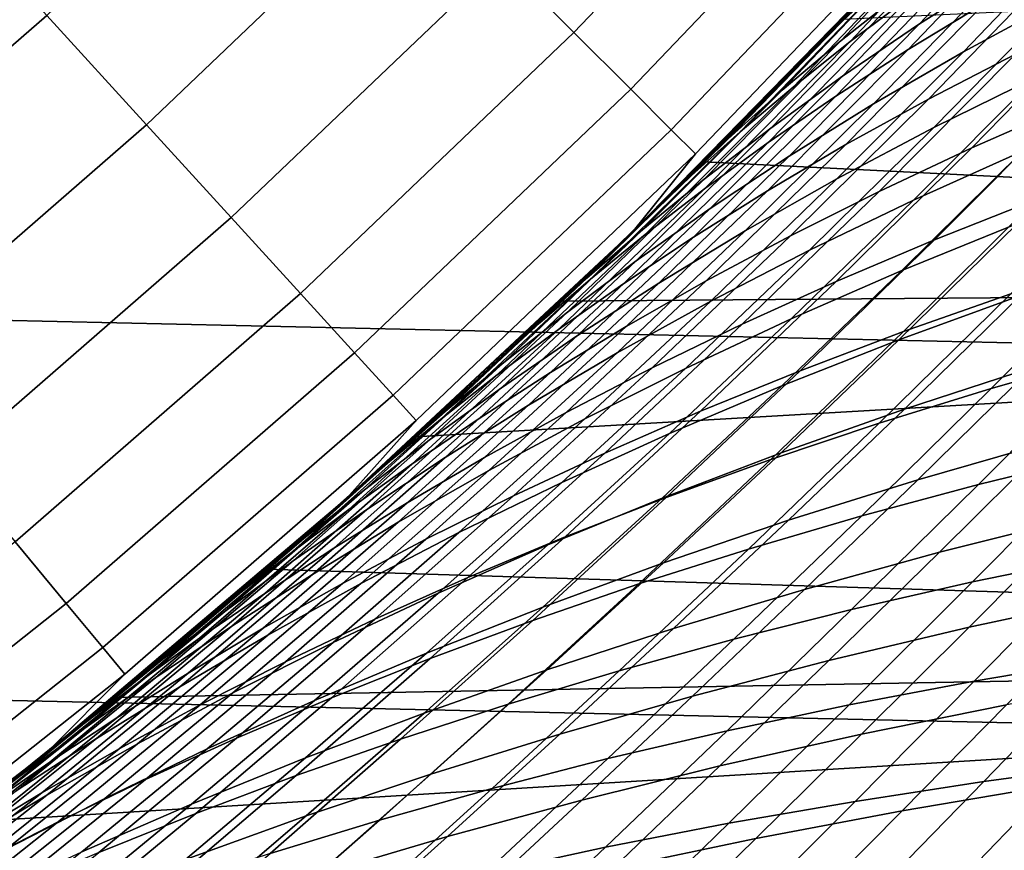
# Model space of a CAD drawing. Header units: metres. Extents: x -28 to 70, y -218 to 28.
# Tile 317 of 463: x 13.76 to 16.35, y -17.37 to -15.18. Entities that reach past the tile are written whole.
import ezdxf

# ---------------------------------------------------------------- set-up
doc = ezdxf.new("R2010")
doc.units = ezdxf.units.M
doc.layers.add('solid_10_261_432_XXX', color=7, linetype='CONTINUOUS')

msp = doc.modelspace()

# ---------------------------------------------------------------- linework, layer by layer
at = {"layer": 'solid_10_261_432_XXX'}
for points in [[(22.247959, -16.164106, -5), (-22.95075, -15.149687, -5), (-23.60734, -14.104733, -5), (22.95075, -15.149687, -5)], [(15.216195, -15.216195, 149.119751), (15.902696, -14.497223, 149.119751), (15.702714, -14.314915, 150.623184), (15.024846, -15.024846, 150.623184)], [(14.09257, -15.458814, 152.1147), (14.791475, -14.791475, 152.1147), (14.516449, -14.516449, 153.591949), (13.83054, -15.171379, 153.591949)], [(15.365221, -15.365221, 147.606766), (16.058445, -14.639207, 147.606766), (15.902696, -14.497223, 149.119751), (15.216195, -15.216195, 149.119751)], [(15.471688, -15.471688, 146.086594), (16.169716, -14.740644, 146.086594), (16.058445, -14.639207, 147.606766), (15.365221, -15.365221, 147.606766)], [(16.438061, -14.642734, 90.929771), (16.046362, -15.069894, 91.349808), (15.924538, -15.183768, 91.010201), (16.322142, -14.75552, 90.58432)], [(16.468119, -14.830215, 134.773102), (16.124741, -15.193257, 134.381119), (16.341579, -15.055811, 134.023361), (16.680016, -14.693394, 134.409317)], [(16.277937, -14.85493, 136.275711), (15.918434, -15.236769, 135.878693), (16.087517, -15.102796, 135.509033), (16.441435, -14.721942, 135.899857)], [(15.942359, -15.240045, 92.459175), (16.324764, -14.834162, 92.033463), (16.481585, -14.713617, 92.37561), (16.104259, -15.118778, 92.795738)], [(15.53543, -15.53543, 144.561661), (16.236334, -14.801373, 144.561661), (16.169716, -14.740644, 146.086594), (15.471688, -15.471688, 146.086594)], [(16.322142, -14.75552, 90.58432), (15.924538, -15.183768, 91.010201), (15.981809, -15.118921, 90.496826), (16.206396, -14.877927, 90.256775)], [(16.094402, -15.26107, 93.891586), (16.463192, -14.87421, 93.465134), (16.660467, -14.752256, 93.796089), (16.295973, -15.139155, 94.217308)], [(14.314915, -15.702714, 150.623184), (15.024846, -15.024846, 150.623184), (14.791475, -14.791475, 152.1147), (14.09257, -15.458814, 152.1147)], [(15.372928, -15.737634, 143.052673), (16.093689, -14.999772, 143.052673), (16.236334, -14.801373, 144.561661), (15.53543, -15.53543, 144.561661)], [(16.572798, -14.919262, 133.669861), (16.239803, -15.266806, 133.276443), (16.489944, -15.131798, 132.934372), (16.818361, -14.784337, 133.321808)], [(13.115115, -15.793933, 153.591949), (13.83054, -15.171379, 153.591949), (13.529234, -14.840863, 155.052612), (12.829396, -15.449855, 155.052612)], [(15.792007, -15.359735, 92.122612), (16.179729, -14.953139, 91.691208), (16.324764, -14.834162, 92.033463), (15.942359, -15.240045, 92.459175)], [(16.270681, -14.966979, 135.140091), (15.922105, -15.330696, 134.741913), (16.124741, -15.193257, 134.381119), (16.468119, -14.830215, 134.773102)], [(21.843256, -15.870481), (22.533272, -14.874529), (15.922154, -15.181733), (15.556339, -15.556359)], [(16.128597, -14.985229, 136.651138), (15.763247, -15.368006, 136.247818), (15.918434, -15.236769, 135.878693), (16.277937, -14.85493, 136.275711)], [(15.904513, -15.383501, 93.563194), (16.27783, -14.996609, 93.131371), (16.463192, -14.87421, 93.465134), (16.094402, -15.26107, 93.891586)], [(16.187658, -14.898313, 137.721848), (16.093689, -14.999772, 143.052673), (15.372928, -15.737634, 143.052673), (15.9667, -15.134877, 137.486069)], [(16.147898, -15.391006, 94.974251), (16.509319, -15.018419, 94.539452), (16.734335, -14.899351, 94.85714), (16.376726, -15.27282, 95.286957)], [(16.341579, -15.055811, 134.023361), (16.003748, -15.403538, 133.623779), (16.239803, -15.266806, 133.276443), (16.572798, -14.919262, 133.669861)], [(15.653085, -15.477174, 91.786987), (16.046362, -15.069894, 91.349808), (16.179729, -14.953139, 91.691208), (15.792007, -15.359735, 92.122612)], [(16.087517, -15.102796, 135.509033), (15.733482, -15.467215, 135.104538), (15.922105, -15.330696, 134.741913), (16.270681, -14.966979, 135.140091)], [(15.763247, -15.368006, 136.247818), (16.128597, -14.985229, 136.651138), (15.993228, -15.11197, 137.024902), (15.621764, -15.495613, 136.615189)], [(15.72619, -15.50576, 93.233063), (16.104259, -15.118778, 92.795738), (16.27783, -14.996609, 93.131371), (15.904513, -15.383501, 93.563194)], [(16.489944, -15.131798, 132.934372), (16.162378, -15.466185, 132.532394), (16.430847, -15.33388, 132.20282), (16.753925, -14.999068, 132.598679)], [(14.497223, -15.902696, 149.119751), (15.216195, -15.216195, 149.119751), (15.024846, -15.024846, 150.623184), (14.314915, -15.702714, 150.623184)], [(15.93051, -15.510972, 94.657249), (16.295973, -15.139155, 94.217308), (16.509319, -15.018419, 94.539452), (16.147898, -15.391006, 94.974251)], [(16.124741, -15.193257, 134.381119), (15.781811, -15.541257, 133.975204), (16.003748, -15.403538, 133.623779), (16.341579, -15.055811, 134.023361)], [(16.261705, -15.51935, 96.039948), (16.616796, -15.156827, 95.594528), (16.867903, -15.043433, 95.896111), (16.516209, -15.407698, 96.336838)], [(16.046362, -15.069894, 91.349808), (15.653085, -15.477174, 91.786987), (15.525469, -15.591691, 91.453232), (15.924538, -15.183768, 91.010201)], [(15.621764, -15.495613, 136.615189), (15.993228, -15.11197, 137.024902), (15.742773, -15.367664, 137.24234), (15.514883, -15.597705, 136.988632)], [(15.918434, -15.236769, 135.878693), (15.558687, -15.601901, 135.467743), (15.733482, -15.467215, 135.104538), (16.087517, -15.102796, 135.509033)], [(15.993228, -15.11197, 137.024902), (15.9667, -15.134877, 137.486069), (15.742773, -15.367664, 137.24234)], [(15.742773, -15.367664, 137.24234), (15.9667, -15.134877, 137.486069), (15.372928, -15.737634, 143.052673)], [(15.981809, -15.118921, 90.496826), (15.751668, -15.358547, 90.747696), (15.556339, -15.556359), (15.922154, -15.181733)], [(15.55931, -15.62716, 92.9021), (15.942359, -15.240045, 92.459175), (16.104259, -15.118778, 92.795738), (15.72619, -15.50576, 93.233063)], [(15.924538, -15.183768, 91.010201), (15.751668, -15.358547, 90.747696), (15.981809, -15.118921, 90.496826)], [(16.239803, -15.266806, 133.276443), (15.907486, -15.600889, 132.868134), (16.162378, -15.466185, 132.532394), (16.489944, -15.131798, 132.934372)], [(21.500359, -17.145975, -5), (-22.247959, -16.164106, -5), (-22.95075, -15.149687, -5), (22.247959, -16.164106, -5)], [(15.72467, -15.632226, 94.336815), (16.094402, -15.26107, 93.891586), (16.295973, -15.139155, 94.217308), (15.93051, -15.510972, 94.657249)], [(16.018011, -15.633739, 95.737274), (16.376726, -15.27282, 95.286957), (16.616796, -15.156827, 95.594528), (16.261705, -15.51935, 96.039948)], [(13.363592, -16.093163, 152.1147), (14.09257, -15.458814, 152.1147), (13.83054, -15.171379, 153.591949), (13.115115, -15.793933, 153.591949)], [(15.924538, -15.183768, 91.010201), (15.525469, -15.591691, 91.453232), (15.518973, -15.593636, 91.00602), (15.751668, -15.358547, 90.747696)], [(14.639207, -16.058445, 147.606766), (15.365221, -15.365221, 147.606766), (15.216195, -15.216195, 149.119751), (14.497223, -15.902696, 149.119751)], [(15.922105, -15.330696, 134.741913), (15.573819, -15.679043, 134.329514), (15.781811, -15.541257, 133.975204), (16.124741, -15.193257, 134.381119)], [(16.430847, -15.33388, 132.20282), (16.108725, -15.656865, 131.791229), (16.394917, -15.528466, 131.47522), (16.712635, -15.204526, 131.880539)], [(15.763247, -15.368006, 136.247818), (15.397533, -15.733842, 135.830322), (15.558687, -15.601901, 135.467743), (15.918434, -15.236769, 135.878693)], [(15.403756, -15.747015, 92.57122), (15.792007, -15.359735, 92.122612), (15.942359, -15.240045, 92.459175), (15.55931, -15.62716, 92.9021)], [(15.53029, -15.754093, 94.013847), (15.904513, -15.383501, 93.563194), (16.094402, -15.26107, 93.891586), (15.72467, -15.632226, 94.336815)], [(16.003748, -15.403538, 133.623779), (15.666414, -15.737436, 133.208954), (15.907486, -15.600889, 132.868134), (16.239803, -15.266806, 133.276443)], [(15.785329, -15.750452, 95.429634), (16.147898, -15.391006, 94.974251), (16.376726, -15.27282, 95.286957), (16.018011, -15.633739, 95.737274)], [(16.163561, -15.761602, 96.799675), (16.516209, -15.407698, 96.336838), (16.781319, -15.299191, 96.627098), (16.431919, -15.655523, 97.085327)], [(15.733482, -15.467215, 135.104538), (15.37959, -15.815969, 134.685516), (15.573819, -15.679043, 134.329514), (15.922105, -15.330696, 134.741913)], [(16.162378, -15.466185, 132.532394), (15.835581, -15.78835, 132.114288), (16.108725, -15.656865, 131.791229), (16.430847, -15.33388, 132.20282)], [(14.740644, -16.169716, 146.086594), (15.471688, -15.471688, 146.086594), (15.365221, -15.365221, 147.606766), (14.639207, -16.058445, 147.606766)], [(15.397533, -15.733842, 135.830322), (15.763247, -15.368006, 136.247818), (15.621764, -15.495613, 136.615189), (15.249833, -15.862124, 136.191055)], [(15.259408, -15.864637, 92.241356), (15.653085, -15.477174, 91.786987), (15.792007, -15.359735, 92.122612), (15.403756, -15.747015, 92.57122)], [(15.514883, -15.597705, 136.988632), (15.742773, -15.367664, 137.24234), (15.372928, -15.737634, 143.052673)], [(15.751668, -15.358547, 90.747696), (15.518973, -15.593636, 91.00602), (15.556339, -15.556359)], [(15.347252, -15.875879, 93.689247), (15.72619, -15.50576, 93.233063), (15.904513, -15.383501, 93.563194), (15.53029, -15.754093, 94.013847)], [(15.56386, -15.869081, 95.117867), (15.93051, -15.510972, 94.657249), (16.147898, -15.391006, 94.974251), (15.785329, -15.750452, 95.429634)], [(15.781811, -15.541257, 133.975204), (15.4392, -15.87508, 133.553696), (15.666414, -15.737436, 133.208954), (16.003748, -15.403538, 133.623779)], [(15.905571, -15.870972, 96.507614), (16.261705, -15.51935, 96.039948), (16.516209, -15.407698, 96.336838), (16.163561, -15.761602, 96.799675)], [(16.394917, -15.528466, 131.47522), (16.07827, -15.841819, 131.053055), (16.381565, -15.718554, 130.751633), (16.693899, -15.403706, 131.167374)], [(13.574435, -16.347071, 150.623184), (14.314915, -15.702714, 150.623184), (14.09257, -15.458814, 152.1147), (13.363592, -16.093163, 152.1147)], [(14.801373, -16.236334, 144.561661), (15.53543, -15.53543, 144.561661), (15.471688, -15.471688, 146.086594), (14.740644, -16.169716, 146.086594)], [(15.558687, -15.601901, 135.467743), (15.198937, -15.951107, 135.041992), (15.37959, -15.815969, 134.685516), (15.733482, -15.467215, 135.104538)], [(15.907486, -15.600889, 132.868134), (15.575743, -15.922372, 132.443329), (15.835581, -15.78835, 132.114288), (16.162378, -15.466185, 132.532394)], [(15.621764, -15.495613, 136.615189), (15.282398, -15.825559, 136.723618), (15.04572, -16.050741, 136.448257), (15.249833, -15.862124, 136.191055)], [(15.653085, -15.477174, 91.786987), (15.259408, -15.864637, 92.241356), (15.126147, -15.979341, 91.913414), (15.525469, -15.591691, 91.453232)], [(15.621764, -15.495613, 136.615189), (15.514883, -15.597705, 136.988632), (15.282398, -15.825559, 136.723618)], [(15.175443, -15.996889, 93.363914), (15.55931, -15.62716, 92.9021), (15.72619, -15.50576, 93.233063), (15.347252, -15.875879, 93.689247)], [(15.353714, -15.989128, 94.802818), (15.72467, -15.632226, 94.336815), (15.93051, -15.510972, 94.657249), (15.56386, -15.869081, 95.117867)], [(15.658157, -15.983225, 96.209961), (16.018011, -15.633739, 95.737274), (16.261705, -15.51935, 96.039948), (15.905571, -15.870972, 96.507614)], [(14.618372, -16.440901, 143.052673), (15.372928, -15.737634, 143.052673), (15.53543, -15.53543, 144.561661), (14.801373, -16.236334, 144.561661)], [(15.573819, -15.679043, 134.329514), (15.225675, -16.012892, 133.901184), (15.4392, -15.87508, 133.553696), (15.781811, -15.541257, 133.975204)], [(16.108725, -15.656865, 131.791229), (15.787483, -15.968865, 131.36235), (16.07827, -15.841819, 131.053055), (16.394917, -15.528466, 131.47522)], [(16.082354, -16.002211, 97.567101), (16.431919, -15.655523, 97.085327), (16.710445, -15.553142, 97.36377), (16.364006, -15.902899, 97.840996)], [(15.518973, -15.593636, 91.00602), (15.284858, -15.823183, 91.270691), (15.181741, -15.922145), (15.556339, -15.556359)], [(21.843256, -15.870481), (15.556339, -15.556359), (15.181741, -15.922145)], [(15.514883, -15.597705, 136.988632), (15.372928, -15.737634, 143.052673), (14.618372, -16.440901, 143.052673), (15.282398, -15.825559, 136.723618)], [(15.397533, -15.733842, 135.830322), (15.031681, -16.08353, 135.397766), (15.198937, -15.951107, 135.041992), (15.558687, -15.601901, 135.467743)], [(15.525469, -15.591691, 91.453232), (15.126147, -15.979341, 91.913414), (15.050061, -16.046671, 91.541145), (15.284858, -15.823183, 91.270691)], [(15.525469, -15.591691, 91.453232), (15.284858, -15.823183, 91.270691), (15.518973, -15.593636, 91.00602)], [(15.666414, -15.737436, 133.208954), (15.329457, -16.058371, 132.777237), (15.575743, -15.922372, 132.443329), (15.907486, -15.600889, 132.868134)], [(16.381565, -15.718554, 130.751633), (16.070438, -16.02404, 130.317993), (16.390188, -15.90713, 130.032135), (16.697111, -15.599617, 130.459183)], [(15.014744, -16.116426, 93.038734), (15.403756, -15.747015, 92.57122), (15.55931, -15.62716, 92.9021), (15.175443, -15.996889, 93.363914)], [(15.154806, -16.109919, 94.485352), (15.53029, -15.754093, 94.013847), (15.72467, -15.632226, 94.336815), (15.353714, -15.989128, 94.802818)], [(15.421523, -16.097956, 95.907524), (15.785329, -15.750452, 95.429634), (16.018011, -15.633739, 95.737274), (15.658157, -15.983225, 96.209961)], [(15.810618, -16.105368, 97.286232), (16.163561, -15.761602, 96.799675), (16.431919, -15.655523, 97.085327), (16.082354, -16.002211, 97.567101)], [(15.37959, -15.815969, 134.685516), (15.025659, -16.149935, 134.250244), (15.225675, -16.012892, 133.901184), (15.573819, -15.679043, 134.329514)], [(15.835581, -15.78835, 132.114288), (15.509464, -16.099146, 131.678482), (15.787483, -15.968865, 131.36235), (16.108725, -15.656865, 131.791229)], [(13.747313, -16.55526, 149.119751), (14.497223, -15.902696, 149.119751), (14.314915, -15.702714, 150.623184), (13.574435, -16.347071, 150.623184)], [(15.031681, -16.08353, 135.397766), (15.397533, -15.733842, 135.830322), (15.249833, -15.862124, 136.191055), (14.877635, -16.212315, 135.751617)], [(16.07827, -15.841819, 131.053055), (15.76264, -16.145422, 130.612503), (16.070438, -16.02404, 130.317993), (16.381565, -15.718554, 130.751633)], [(16.312933, -16.151836, 98.604576), (16.655367, -15.807828, 98.107132), (16.95623, -15.717398, 98.364716), (16.616535, -16.065187, 98.857956)], [(14.865042, -16.233795, 92.714615), (15.259408, -15.864637, 92.241356), (15.403756, -15.747015, 92.57122), (15.014744, -16.116426, 93.038734)], [(14.967025, -16.230753, 94.166344), (15.347252, -15.875879, 93.689247), (15.53029, -15.754093, 94.013847), (15.154806, -16.109919, 94.485352)], [(15.4392, -15.87508, 133.553696), (15.096764, -16.195599, 133.114914), (15.329457, -16.058371, 132.777237), (15.666414, -15.737436, 133.208954)], [(15.195872, -16.214756, 95.60112), (15.56386, -15.869081, 95.117867), (15.785329, -15.750452, 95.429634), (15.421523, -16.097956, 95.907524)], [(15.549008, -16.211967, 96.999184), (15.905571, -15.870972, 96.507614), (16.163561, -15.761602, 96.799675), (15.810618, -16.105368, 97.286232)], [(15.575743, -15.922372, 132.443329), (15.244473, -16.232111, 132.000381), (15.509464, -16.099146, 131.678482), (15.835581, -15.78835, 132.114288)], [(16.018559, -16.243252, 98.342957), (16.364006, -15.902899, 97.840996), (16.655367, -15.807828, 98.107132), (16.312933, -16.151836, 98.604576)], [(16.390188, -15.90713, 130.032135), (16.084608, -16.206493, 129.586212), (16.42012, -16.097126, 129.316818), (16.72163, -15.795229, 129.755981)], [(15.04572, -16.050741, 136.448257), (15.282398, -15.825559, 136.723618), (14.618372, -16.440901, 143.052673)], [(15.198937, -15.951107, 135.041992), (14.838974, -16.285273, 134.599686), (15.025659, -16.149935, 134.250244), (15.37959, -15.815969, 134.685516)], [(15.284858, -15.823183, 91.270691), (15.050061, -16.046671, 91.541145), (15.181741, -15.922145)], [(14.877635, -16.212315, 135.751617), (15.249833, -15.862124, 136.191055), (15.04572, -16.050741, 136.448257), (14.804119, -16.273846, 136.162079)], [(15.787483, -15.968865, 131.36235), (15.467055, -16.270729, 130.914658), (15.76264, -16.145422, 130.612503), (16.07827, -15.841819, 131.053055)], [(21.109253, -16.834471), (21.843256, -15.870481), (14.798537, -16.278921), (14.406925, -16.626499)], [(15.259408, -15.864637, 92.241356), (14.865042, -16.233795, 92.714615), (14.726221, -16.348301, 92.392448), (15.126147, -15.979341, 91.913414)], [(14.790259, -16.350931, 93.84668), (15.175443, -15.996889, 93.363914), (15.347252, -15.875879, 93.689247), (14.967025, -16.230753, 94.166344)], [(21.843256, -15.870481), (15.181741, -15.922145), (14.798537, -16.278921)], [(15.225675, -16.012892, 133.901184), (14.877499, -16.33312, 133.455215), (15.096764, -16.195599, 133.114914), (15.4392, -15.87508, 133.553696)], [(14.981318, -16.333132, 95.291557), (15.353714, -15.989128, 94.802818), (15.56386, -15.869081, 95.117867), (15.195872, -16.214756, 95.60112)], [(15.297729, -16.321611, 96.706734), (15.658157, -15.983225, 96.209961), (15.905571, -15.870972, 96.507614), (15.549008, -16.211967, 96.999184)], [(13.881952, -16.7174, 147.606766), (14.639207, -16.058445, 147.606766), (14.497223, -15.902696, 149.119751), (13.747313, -16.55526, 149.119751)], [(15.733626, -16.339045, 98.073845), (16.082354, -16.002211, 97.567101), (16.364006, -15.902899, 97.840996), (16.018559, -16.243252, 98.342957)], [(16.070438, -16.02404, 130.317993), (15.76047, -16.320999, 129.86496), (16.084608, -16.206493, 129.586212), (16.390188, -15.90713, 130.032135)], [(15.050061, -16.046671, 91.541145), (14.816178, -16.262867, 91.815651), (14.798537, -16.278921), (15.181741, -15.922145)], [(15.329457, -16.058371, 132.777237), (14.992755, -16.367205, 132.326981), (15.244473, -16.232111, 132.000381), (15.575743, -15.922372, 132.443329)], [(15.031681, -16.08353, 135.397766), (14.665442, -16.417969, 134.948349), (14.838974, -16.285273, 134.599686), (15.198937, -15.951107, 135.041992)], [(15.126147, -15.979341, 91.913414), (14.726221, -16.348301, 92.392448), (14.582768, -16.472488, 92.095505), (14.816178, -16.262867, 91.815651)], [(14.777781, -16.45241, 94.979698), (15.154806, -16.109919, 94.485352), (15.353714, -15.989128, 94.802818), (14.981318, -16.333132, 95.291557)], [(15.126147, -15.979341, 91.913414), (14.816178, -16.262867, 91.815651), (15.050061, -16.046671, 91.541145)], [(15.056993, -16.433899, 96.409683), (15.421523, -16.097956, 95.907524), (15.658157, -15.983225, 96.209961), (15.297729, -16.321611, 96.706734)], [(15.509464, -16.099146, 131.678482), (15.183946, -16.399424, 131.223389), (15.467055, -16.270729, 130.914658), (15.787483, -15.968865, 131.36235)], [(16.279226, -16.404087, 99.376724), (16.616535, -16.065187, 98.857956), (16.92915, -15.98368, 99.102333), (16.594442, -16.326849, 99.616943)], [(14.624398, -16.469753, 93.527229), (15.014744, -16.116426, 93.038734), (15.175443, -15.996889, 93.363914), (14.790259, -16.350931, 93.84668)], [(15.025659, -16.149935, 134.250244), (14.67149, -16.469999, 133.796967), (14.877499, -16.33312, 133.455215), (15.225675, -16.012892, 133.901184)], [(15.458347, -16.438826, 97.798012), (15.810618, -16.105368, 97.286232), (16.082354, -16.002211, 97.567101), (15.733626, -16.339045, 98.073845)], [(16.42012, -16.097126, 129.316818), (16.120132, -16.39201, 128.857834), (16.470654, -16.291306, 128.605728), (16.766741, -15.993423, 129.057816)], [(15.76264, -16.145422, 130.612503), (15.447969, -16.440111, 130.152084), (15.76047, -16.320999, 129.86496), (16.070438, -16.02404, 130.317993)], [(13.978142, -16.833237, 146.086594), (14.740644, -16.169716, 146.086594), (14.639207, -16.058445, 147.606766), (13.881952, -16.7174, 147.606766)], [(14.804119, -16.273846, 136.162079), (15.04572, -16.050741, 136.448257), (14.618372, -16.440901, 143.052673)], [(15.096764, -16.195599, 133.114914), (14.754356, -16.503681, 132.657181), (14.992755, -16.367205, 132.326981), (15.329457, -16.058371, 132.777237)], [(15.972727, -16.486567, 99.127838), (16.312933, -16.151836, 98.604576), (16.616535, -16.065187, 98.857956), (16.279226, -16.404087, 99.376724)], [(14.665442, -16.417969, 134.948349), (15.031681, -16.08353, 135.397766), (14.877635, -16.212315, 135.751617), (14.504886, -16.547089, 135.295059)], [(14.469332, -16.586521, 93.20887), (14.865042, -16.233795, 92.714615), (15.014744, -16.116426, 93.038734), (14.624398, -16.469753, 93.527229)], [(14.585155, -16.571892, 94.666382), (14.967025, -16.230753, 94.166344), (15.154806, -16.109919, 94.485352), (14.777781, -16.45241, 94.979698)], [(14.827003, -16.548433, 96.10881), (15.195872, -16.214756, 95.60112), (15.421523, -16.097956, 95.907524), (15.056993, -16.433899, 96.409683)], [(15.244473, -16.232111, 132.000381), (14.913571, -16.530966, 131.537674), (15.183946, -16.399424, 131.223389), (15.509464, -16.099146, 131.678482)], [(15.192935, -16.542212, 97.51622), (15.549008, -16.211967, 96.999184), (15.810618, -16.105368, 97.286232), (15.458347, -16.438826, 97.798012)], [(16.084608, -16.206493, 129.586212), (15.78038, -16.498482, 129.119934), (16.120132, -16.39201, 128.857834), (16.42012, -16.097126, 129.316818)], [(15.467055, -16.270729, 130.914658), (15.147371, -16.563299, 130.446579), (15.447969, -16.440111, 130.152084), (15.76264, -16.145422, 130.612503)], [(20.709469, -18.093311, -5), (-21.500359, -17.145975, -5), (-22.247959, -16.164106, -5), (21.500359, -17.145975, -5)], [(14.03573, -16.902588, 144.561661), (14.801373, -16.236334, 144.561661), (14.740644, -16.169716, 146.086594), (13.978142, -16.833237, 146.086594)], [(14.838974, -16.285273, 134.599686), (14.478565, -16.605291, 134.139038), (14.67149, -16.469999, 133.796967), (15.025659, -16.149935, 134.250244)], [(15.675166, -16.573925, 98.871017), (16.018559, -16.243252, 98.342957), (16.312933, -16.151836, 98.604576), (15.972727, -16.486567, 99.127838)], [(14.877499, -16.33312, 133.455215), (14.529121, -16.640608, 132.989868), (14.754356, -16.503681, 132.657181), (15.096764, -16.195599, 133.114914)], [(16.470654, -16.291306, 128.605728), (16.176804, -16.582642, 128.132874), (16.541454, -16.491552, 127.898735), (16.831633, -16.196814, 128.364578)], [(14.877635, -16.212315, 135.751617), (14.559331, -16.493208, 135.866745), (14.314657, -16.706005, 135.565445), (14.504886, -16.547089, 135.295059)], [(14.877635, -16.212315, 135.751617), (14.804119, -16.273846, 136.162079), (14.559331, -16.493208, 135.866745)], [(14.607877, -16.664726, 95.804916), (14.981318, -16.333132, 95.291557), (15.195872, -16.214756, 95.60112), (14.827003, -16.548433, 96.10881)], [(14.9376, -16.648815, 97.229233), (15.297729, -16.321611, 96.706734), (15.549008, -16.211967, 96.999184), (15.192935, -16.542212, 97.51622)], [(15.76047, -16.320999, 129.86496), (15.451662, -16.610209, 129.391083), (15.78038, -16.498482, 129.119934), (16.084608, -16.206493, 129.586212)], [(13.831683, -17.108027, 143.052673), (14.618372, -16.440901, 143.052673), (14.801373, -16.236334, 144.561661), (14.03573, -16.902588, 144.561661)], [(14.865042, -16.233795, 92.714615), (14.469332, -16.586521, 93.20887), (14.324949, -16.700535, 92.892471), (14.726221, -16.348301, 92.392448)], [(14.403335, -16.69088, 94.352463), (14.790259, -16.350931, 93.84668), (14.967025, -16.230753, 94.166344), (14.585155, -16.571892, 94.666382)], [(14.992755, -16.367205, 132.326981), (14.656184, -16.664806, 131.856491), (14.913571, -16.530966, 131.537674), (15.244473, -16.232111, 132.000381)], [(15.386762, -16.665792, 98.606995), (15.733626, -16.339045, 98.073845), (16.018559, -16.243252, 98.342957), (15.675166, -16.573925, 98.871017)], [(14.804119, -16.273846, 136.162079), (14.618372, -16.440901, 143.052673), (13.831683, -17.108027, 143.052673), (14.559331, -16.493208, 135.866745)], [(14.816178, -16.262867, 91.815651), (14.582768, -16.472488, 92.095505), (14.406925, -16.626499), (14.798537, -16.278921)], [(15.183946, -16.399424, 131.223389), (14.858939, -16.690039, 130.747421), (15.147371, -16.563299, 130.446579), (15.467055, -16.270729, 130.914658)], [(16.263859, -16.660643, 100.157356), (16.594442, -16.326849, 99.616943), (16.918062, -16.255058, 99.84787), (16.589939, -16.59347, 100.384132)], [(14.665442, -16.417969, 134.948349), (14.298553, -16.738056, 134.48027), (14.478565, -16.605291, 134.139038), (14.838974, -16.285273, 134.599686)], [(16.120132, -16.39201, 128.857834), (15.822246, -16.680012, 128.377533), (16.176804, -16.582642, 128.132874), (16.470654, -16.291306, 128.605728)], [(14.692555, -16.758245, 96.937805), (15.056993, -16.433899, 96.409683), (15.297729, -16.321611, 96.706734), (14.9376, -16.648815, 97.229233)], [(15.447969, -16.440111, 130.152084), (15.134249, -16.726679, 129.670288), (15.451662, -16.610209, 129.391083), (15.76047, -16.320999, 129.86496)], [(15.945862, -16.73332, 99.921669), (16.279226, -16.404087, 99.376724), (16.594442, -16.326849, 99.616943), (16.263859, -16.660643, 100.157356)], [(14.232216, -16.808674, 94.038795), (14.624398, -16.469753, 93.527229), (14.790259, -16.350931, 93.84668), (14.403335, -16.69088, 94.352463)], [(14.67149, -16.469999, 133.796967), (14.316884, -16.777046, 133.323929), (14.529121, -16.640608, 132.989868), (14.877499, -16.33312, 133.455215)], [(14.726221, -16.348301, 92.392448), (14.324949, -16.700535, 92.892471), (14.349903, -16.675739, 92.382118), (14.582768, -16.472488, 92.095505)], [(14.399543, -16.78211, 95.498817), (14.777781, -16.45241, 94.979698), (14.981318, -16.333132, 95.291557), (14.607877, -16.664726, 95.804916)], [(15.10773, -16.761797, 98.33651), (15.458347, -16.438826, 97.798012), (15.733626, -16.339045, 98.073845), (15.386762, -16.665792, 98.606995)], [(14.754356, -16.503681, 132.657181), (14.411834, -16.800201, 132.178772), (14.656184, -16.664806, 131.856491), (14.992755, -16.367205, 132.326981)], [(14.913571, -16.530966, 131.537674), (14.582938, -16.819796, 131.053619), (14.858939, -16.690039, 130.747421), (15.183946, -16.399424, 131.223389)], [(15.78038, -16.498482, 129.119934), (15.478092, -16.783236, 128.631821), (15.822246, -16.680012, 128.377533), (16.120132, -16.39201, 128.857834)], [(15.636264, -16.811319, 99.677673), (15.972727, -16.486567, 99.127838), (16.279226, -16.404087, 99.376724), (15.945862, -16.73332, 99.921669)], [(16.541454, -16.491552, 127.898735), (16.25456, -16.779715, 127.411148), (16.63221, -16.698782, 127.195343), (16.915731, -16.406893, 127.67585)], [(14.298553, -16.738056, 134.48027), (14.665442, -16.417969, 134.948349), (14.504886, -16.547089, 135.295059), (14.13128, -16.867355, 134.819504)], [(14.201901, -16.899895, 95.191338), (14.585155, -16.571892, 94.666382), (14.777781, -16.45241, 94.979698), (14.399543, -16.78211, 95.498817)], [(14.458012, -16.870115, 96.642708), (14.827003, -16.548433, 96.10881), (15.056993, -16.433899, 96.409683), (14.692555, -16.758245, 96.937805)], [(15.147371, -16.563299, 130.446579), (14.828408, -16.847378, 129.956573), (15.134249, -16.726679, 129.670288), (15.447969, -16.440111, 130.152084)], [(14.838289, -16.861572, 98.060287), (15.192935, -16.542212, 97.51622), (15.458347, -16.438826, 97.798012), (15.10773, -16.761797, 98.33651)], [(14.071692, -16.924578, 93.726227), (14.469332, -16.586521, 93.20887), (14.624398, -16.469753, 93.527229), (14.232216, -16.808674, 94.038795)], [(14.478565, -16.605291, 134.139038), (14.11748, -16.912054, 133.658234), (14.316884, -16.777046, 133.323929), (14.67149, -16.469999, 133.796967)], [(14.582768, -16.472488, 92.095505), (14.349903, -16.675739, 92.382118), (14.406925, -16.626499)], [(14.314657, -16.706005, 135.565445), (14.559331, -16.493208, 135.866745), (13.831683, -17.108027, 143.052673)], [(14.529121, -16.640608, 132.989868), (14.180371, -16.93623, 132.503418), (14.411834, -16.800201, 132.178772), (14.754356, -16.503681, 132.657181)], [(15.451662, -16.610209, 129.391083), (15.144616, -16.891827, 128.894791), (15.478092, -16.783236, 128.631821), (15.78038, -16.498482, 129.119934)], [(15.335294, -16.894302, 99.426064), (15.675166, -16.573925, 98.871017), (15.972727, -16.486567, 99.127838), (15.636264, -16.811319, 99.677673)], [(16.176804, -16.582642, 128.132874), (15.886149, -16.8671, 127.637726), (16.25456, -16.779715, 127.411148), (16.541454, -16.491552, 127.898735)], [(14.656184, -16.664806, 131.856491), (14.319623, -16.952036, 131.364151), (14.582938, -16.819796, 131.053619), (14.913571, -16.530966, 131.537674)], [(16.26819, -16.921354, 100.945572), (16.589939, -16.59347, 100.384132), (16.923714, -16.531864, 100.601486), (16.6043, -16.864527, 101.158684)], [(13.095072, -17.340677, 147.606766), (13.881952, -16.7174, 147.606766), (13.747313, -16.55526, 149.119751), (12.968064, -17.172493, 149.119751)], [(14.13128, -16.867355, 134.819504), (14.504886, -16.547089, 135.295059), (14.314657, -16.706005, 135.565445), (14.069936, -16.912626, 135.257889)], [(14.234093, -16.983955, 96.344704), (14.607877, -16.664726, 95.804916), (14.827003, -16.548433, 96.10881), (14.458012, -16.870115, 96.642708)], [(14.578657, -16.964743, 97.77906), (14.9376, -16.648815, 97.229233), (15.192935, -16.542212, 97.51622), (14.838289, -16.861572, 98.060287)], [(14.469332, -16.586521, 93.20887), (14.071692, -16.924578, 93.726227), (13.921661, -17.037893, 93.415611), (14.324949, -16.700535, 92.892471)], [(14.014854, -17.017385, 94.883293), (14.403335, -16.69088, 94.352463), (14.585155, -16.571892, 94.666382), (14.201901, -16.899895, 95.191338)], [(14.858939, -16.690039, 130.747421), (14.53441, -16.971794, 130.248993), (14.828408, -16.847378, 129.956573), (15.147371, -16.563299, 130.446579)], [(15.043175, -16.981918, 99.167549), (15.386762, -16.665792, 98.606995), (15.675166, -16.573925, 98.871017), (15.335294, -16.894302, 99.426064)], [(15.822246, -16.680012, 128.377533), (15.527444, -16.960812, 127.874382), (15.886149, -16.8671, 127.637726), (16.176804, -16.582642, 128.132874)], [(14.298553, -16.738056, 134.48027), (13.930744, -17.044693, 133.991669), (14.11748, -16.912054, 133.658234), (14.478565, -16.605291, 134.139038)], [(15.134249, -16.726679, 129.670288), (14.822091, -17.005291, 129.165512), (15.144616, -16.891827, 128.894791), (15.451662, -16.610209, 129.391083)], [(15.939435, -16.983757, 100.723473), (16.263859, -16.660643, 100.157356), (16.589939, -16.59347, 100.384132), (16.26819, -16.921354, 100.945572)], [(14.349903, -16.675739, 92.382118), (14.117543, -16.872908, 92.67543), (14.007183, -16.964634), (14.406925, -16.626499)], [(21.109253, -16.834471), (14.406925, -16.626499), (14.007183, -16.964634)], [(14.316884, -16.777046, 133.323929), (13.961641, -17.071959, 132.829346), (14.180371, -16.93623, 132.503418), (14.529121, -16.640608, 132.989868)], [(14.020731, -17.099104, 96.044586), (14.399543, -16.78211, 95.498817), (14.607877, -16.664726, 95.804916), (14.234093, -16.983955, 96.344704)], [(14.411834, -16.800201, 132.178772), (14.069049, -17.086031, 131.678009), (14.319623, -16.952036, 131.364151), (14.656184, -16.664806, 131.856491)], [(14.329049, -17.070942, 97.493576), (14.692555, -16.758245, 96.937805), (14.9376, -16.648815, 97.229233), (14.578657, -16.964743, 97.77906)], [(14.760129, -17.073818, 98.902824), (15.10773, -16.761797, 98.33651), (15.386762, -16.665792, 98.606995), (15.043175, -16.981918, 99.167549)], [(15.61842, -17.051701, 100.492867), (15.945862, -16.73332, 99.921669), (16.263859, -16.660643, 100.157356), (15.939435, -16.983757, 100.723473)], [(13.838304, -17.133896, 94.575523), (14.232216, -16.808674, 94.038795), (14.403335, -16.69088, 94.352463), (14.014854, -17.017385, 94.883293)], [(14.324949, -16.700535, 92.892471), (14.117543, -16.872908, 92.67543), (14.349903, -16.675739, 92.382118)], [(14.582938, -16.819796, 131.053619), (14.25252, -17.099413, 130.546555), (14.53441, -16.971794, 130.248993), (14.858939, -16.690039, 130.747421)], [(15.478092, -16.783236, 128.631821), (15.178759, -17.060452, 128.12027), (15.527444, -16.960812, 127.874382), (15.822246, -16.680012, 128.377533)], [(13.185809, -17.460835, 146.086594), (13.978142, -16.833237, 146.086594), (13.881952, -16.7174, 147.606766), (13.095072, -17.340677, 147.606766)], [(14.069936, -16.912626, 135.257889), (14.314657, -16.706005, 135.565445), (13.831683, -17.108027, 143.052673)], [(14.324949, -16.700535, 92.892471), (13.921661, -17.037893, 93.415611), (13.884583, -17.065121, 92.976936), (14.117543, -16.872908, 92.67543)], [(16.25456, -16.779715, 127.411148), (15.97189, -17.06094, 126.900291), (16.352955, -16.983994, 126.692139), (16.63221, -16.698782, 127.195343)], [(13.930744, -17.044693, 133.991669), (14.298553, -16.738056, 134.48027), (14.13128, -16.867355, 134.819504), (13.756514, -17.174025, 134.323105)], [(14.828408, -16.847378, 129.956573), (14.510791, -17.123135, 129.443039), (14.822091, -17.005291, 129.165512), (15.134249, -16.726679, 129.670288)], [(15.305467, -17.125031, 100.254318), (15.636264, -16.811319, 99.677673), (15.945862, -16.73332, 99.921669), (15.61842, -17.051701, 100.492867)], [(14.089684, -17.179796, 97.204552), (14.458012, -16.870115, 96.642708), (14.692555, -16.758245, 96.937805), (14.329049, -17.070942, 97.493576)], [(14.486379, -17.169653, 98.632599), (14.838289, -16.861572, 98.060287), (15.10773, -16.761797, 98.33651), (14.760129, -17.073818, 98.902824)], [(14.11748, -16.912054, 133.658234), (13.755487, -17.206451, 133.155472), (13.961641, -17.071959, 132.829346), (14.316884, -16.777046, 133.323929)], [(13.817837, -17.214886, 95.743149), (14.201901, -16.899895, 95.191338), (14.399543, -16.78211, 95.498817), (14.020731, -17.099104, 96.044586)], [(15.144616, -16.891827, 128.894791), (14.840372, -17.165558, 128.374481), (15.178759, -17.060452, 128.12027), (15.478092, -16.783236, 128.631821)], [(15.886149, -16.8671, 127.637726), (15.599659, -17.144333, 127.118736), (15.97189, -17.06094, 126.900291), (16.25456, -16.779715, 127.411148)], [(13.672152, -17.24873, 94.268829), (14.071692, -16.924578, 93.726227), (14.232216, -16.808674, 94.038795), (13.838304, -17.133896, 94.575523)], [(14.180371, -16.93623, 132.503418), (13.831079, -17.220865, 131.994125), (14.069049, -17.086031, 131.678009), (14.411834, -16.800201, 132.178772)], [(14.319623, -16.952036, 131.364151), (13.983, -17.229715, 130.848282), (14.25252, -17.099413, 130.546555), (14.582938, -16.819796, 131.053619)], [(15.000807, -17.203428, 100.008499), (15.335294, -16.894302, 99.426064), (15.636264, -16.811319, 99.677673), (15.305467, -17.125031, 100.254318)], [(16.293615, -17.185219, 101.740105), (16.6043, -16.864527, 101.158684), (16.947369, -16.813303, 101.362312), (16.638906, -17.138729, 101.939301)], [(20.332718, -17.764587), (21.109253, -16.834471), (13.599509, -17.293159), (13.184099, -17.611914)], [(13.240134, -17.53277, 144.561661), (14.03573, -16.902588, 144.561661), (13.978142, -16.833237, 146.086594), (13.185809, -17.460835, 146.086594)], [(21.109253, -16.834471), (14.007183, -16.964634), (13.599509, -17.293159)], [(14.13128, -16.867355, 134.819504), (13.827903, -17.111082, 134.946777), (13.588526, -17.30179, 134.631836), (13.756514, -17.174025, 134.323105)], [(14.13128, -16.867355, 134.819504), (14.069936, -16.912626, 135.257889), (13.827903, -17.111082, 134.946777)], [(13.860687, -17.290852, 96.912743), (14.234093, -16.983955, 96.344704), (14.458012, -16.870115, 96.642708), (14.089684, -17.179796, 97.204552)], [(14.117543, -16.872908, 92.67543), (13.884583, -17.065121, 92.976936), (14.007183, -16.964634)], [(14.53441, -16.971794, 130.248993), (14.210987, -17.244871, 129.726456), (14.510791, -17.123135, 129.443039), (14.828408, -16.847378, 129.956573)], [(14.222148, -17.269075, 98.357574), (14.578657, -16.964743, 97.77906), (14.838289, -16.861572, 98.060287), (14.486379, -17.169653, 98.632599)], [(15.527444, -16.960812, 127.874382), (15.236723, -17.234079, 127.346809), (15.599659, -17.144333, 127.118736), (15.886149, -16.8671, 127.637726)], [(15.954925, -17.237267, 101.531914), (16.26819, -16.921354, 100.945572), (16.6043, -16.864527, 101.158684), (16.293615, -17.185219, 101.740105)], [(14.822091, -17.005291, 129.165512), (14.512562, -17.27566, 128.636108), (14.840372, -17.165558, 128.374481), (15.144616, -16.891827, 128.894791)], [(14.70467, -17.286573, 99.756073), (15.043175, -16.981918, 99.167549), (15.335294, -16.894302, 99.426064), (15.000807, -17.203428, 100.008499)], [(13.014588, -17.737545, 143.052673), (13.831683, -17.108027, 143.052673), (14.03573, -16.902588, 144.561661), (13.240134, -17.53277, 144.561661)], [(14.069936, -16.912626, 135.257889), (13.831683, -17.108027, 143.052673), (13.014588, -17.737545, 143.052673), (13.827903, -17.111082, 134.946777)], [(14.071692, -16.924578, 93.726227), (13.672152, -17.24873, 94.268829), (13.516299, -17.361198, 93.96405), (13.921661, -17.037893, 93.415611)], [(13.930744, -17.044693, 133.991669), (13.561752, -17.338779, 133.480728), (13.755487, -17.206451, 133.155472), (14.11748, -16.912054, 133.658234)], [(13.625319, -17.33062, 95.441177), (14.014854, -17.017385, 94.883293), (14.201901, -16.899895, 95.191338), (13.817837, -17.214886, 95.743149)], [(15.623223, -17.294874, 101.315186), (15.939435, -16.983757, 100.723473), (16.26819, -16.921354, 100.945572), (15.954925, -17.237267, 101.531914)], [(16.352955, -16.983994, 126.692139), (16.078876, -17.262154, 126.164757), (16.471275, -17.195864, 125.975182), (16.74235, -16.913528, 126.494888)], [(13.961641, -17.071959, 132.829346), (13.605563, -17.355621, 132.311478), (13.831079, -17.220865, 131.994125), (14.180371, -16.93623, 132.503418)], [(13.884583, -17.065121, 92.976936), (13.651293, -17.25231, 93.286438), (13.599509, -17.293159), (14.007183, -16.964634)], [(14.069049, -17.086031, 131.678009), (13.725912, -17.361992, 131.153198), (13.983, -17.229715, 130.848282), (14.319623, -16.952036, 131.364151)], [(14.25252, -17.099413, 130.546555), (13.922954, -17.370005, 130.014801), (14.210987, -17.244871, 129.726456), (14.53441, -16.971794, 130.248993)], [(13.967659, -17.371737, 98.078453), (14.329049, -17.070942, 97.493576), (14.578657, -16.964743, 97.77906), (14.222148, -17.269075, 98.357574)], [(15.178759, -17.060452, 128.12027), (14.883401, -17.329811, 127.583687), (15.236723, -17.234079, 127.346809), (15.527444, -16.960812, 127.874382)], [(13.642004, -17.403467, 96.618896), (14.020731, -17.099104, 96.044586), (14.234093, -16.983955, 96.344704), (13.860687, -17.290852, 96.912743)], [(14.417284, -17.374142, 99.497711), (14.760129, -17.073818, 98.902824), (15.043175, -16.981918, 99.167549), (14.70467, -17.286573, 99.756073)], [(15.298901, -17.358032, 101.09037), (15.61842, -17.051701, 100.492867), (15.939435, -16.983757, 100.723473), (15.623223, -17.294874, 101.315186)], [(15.97189, -17.06094, 126.900291), (15.694386, -17.334866, 126.364685), (16.078876, -17.262154, 126.164757), (16.352955, -16.983994, 126.692139)], [(13.443087, -17.445629, 95.139465), (13.838304, -17.133896, 94.575523), (14.014854, -17.017385, 94.883293), (13.625319, -17.33062, 95.441177)], [(14.510791, -17.123135, 129.443039), (14.195605, -17.390297, 128.904282), (14.512562, -17.27566, 128.636108), (14.822091, -17.005291, 129.165512)], [(13.561752, -17.338779, 133.480728), (13.930744, -17.044693, 133.991669), (13.756514, -17.174025, 134.323105), (13.38028, -17.468006, 133.804001)], [(13.921661, -17.037893, 93.415611), (13.516299, -17.361198, 93.96405), (13.415727, -17.436121, 93.606346), (13.651293, -17.25231, 93.286438)], [(13.921661, -17.037893, 93.415611), (13.651293, -17.25231, 93.286438), (13.884583, -17.065121, 92.976936)], [(14.982275, -17.426611, 100.858009), (15.305467, -17.125031, 100.254318), (15.61842, -17.051701, 100.492867), (15.298901, -17.358032, 101.09037)], [(13.755487, -17.206451, 133.155472), (13.392356, -17.489378, 132.628983), (13.605563, -17.355621, 132.311478), (13.961641, -17.071959, 132.829346)], [(13.723133, -17.477285, 97.795937), (14.089684, -17.179796, 97.204552), (14.329049, -17.070942, 97.493576), (13.967659, -17.371737, 98.078453)], [(14.138878, -17.465813, 99.234077), (14.486379, -17.169653, 98.632599), (14.760129, -17.073818, 98.902824), (14.417284, -17.374142, 99.497711)], [(14.840372, -17.165558, 128.374481), (14.539977, -17.431095, 127.828529), (14.883401, -17.329811, 127.583687), (15.178759, -17.060452, 128.12027)], [(15.599659, -17.144333, 127.118736), (15.318299, -17.414, 126.574394), (15.694386, -17.334866, 126.364685), (15.97189, -17.06094, 126.900291)], [(13.43355, -17.516985, 96.323769), (13.817837, -17.214886, 95.743149), (14.020731, -17.099104, 96.044586), (13.642004, -17.403467, 96.618896)], [(13.831079, -17.220865, 131.994125), (13.481127, -17.495344, 131.460281), (13.725912, -17.361992, 131.153198), (14.069049, -17.086031, 131.678009)], [(13.983, -17.229715, 130.848282), (13.646955, -17.498037, 130.307159), (13.922954, -17.370005, 130.014801), (14.25252, -17.099413, 130.546555)], [(16.341377, -17.450745, 102.539452), (16.638906, -17.138729, 101.939301), (16.990404, -17.097799, 102.129051), (16.694979, -17.414314, 102.72451)], [(13.588526, -17.30179, 134.631836), (13.827903, -17.111082, 134.946777), (13.014588, -17.737545, 143.052673)], [(14.210987, -17.244871, 129.726456), (13.889782, -17.508999, 129.178101), (14.195605, -17.390297, 128.904282), (14.510791, -17.123135, 129.443039)], [(14.673588, -17.50033, 100.618713), (15.000807, -17.203428, 100.008499), (15.305467, -17.125031, 100.254318), (14.982275, -17.426611, 100.858009)], [(20.709469, -18.093311, -5), (-20.709469, -18.093311, -5), (-21.500359, -17.145975, -5)], [(13.27105, -17.559233, 94.838799), (13.672152, -17.24873, 94.268829), (13.838304, -17.133896, 94.575523), (13.443087, -17.445629, 95.139465)], [(15.236723, -17.234079, 127.346809), (14.951077, -17.499487, 126.793259), (15.318299, -17.414, 126.574394), (15.599659, -17.144333, 127.118736)], [(15.99361, -17.49263, 102.34549), (16.293615, -17.185219, 101.740105), (16.638906, -17.138729, 101.939301), (16.341377, -17.450745, 102.539452)], [(16.471275, -17.195864, 125.975182), (16.206263, -17.470966, 125.43042), (16.608614, -17.415356, 125.259453), (16.871088, -17.135998, 125.796555)], [(13.488708, -17.585287, 97.510727), (13.860687, -17.290852, 96.912743), (14.089684, -17.179796, 97.204552), (13.723133, -17.477285, 97.795937)], [(13.869678, -17.561264, 98.965851), (14.222148, -17.269075, 98.357574), (14.486379, -17.169653, 98.632599), (14.138878, -17.465813, 99.234077)], [(14.512562, -17.27566, 128.636108), (14.206734, -17.537493, 128.08046), (14.539977, -17.431095, 127.828529), (14.840372, -17.165558, 128.374481)], [(14.37307, -17.578896, 100.373131), (14.70467, -17.286573, 99.756073), (15.000807, -17.203428, 100.008499), (14.673588, -17.50033, 100.618713)], [(15.652063, -17.539997, 102.143036), (15.954925, -17.237267, 101.531914), (16.293615, -17.185219, 101.740105), (15.99361, -17.49263, 102.34549)], [(16.078876, -17.262154, 126.164757), (15.81089, -17.532883, 125.611725), (16.206263, -17.470966, 125.43042), (16.471275, -17.195864, 125.975182)], [(13.235244, -17.630743, 96.028122), (13.625319, -17.33062, 95.441177), (13.817837, -17.214886, 95.743149), (13.43355, -17.516985, 96.323769)], [(13.605563, -17.355621, 132.311478), (13.248507, -17.628872, 131.768539), (13.481127, -17.495344, 131.460281), (13.831079, -17.220865, 131.994125)], [(13.725912, -17.361992, 131.153198), (13.38306, -17.628281, 130.602585), (13.646955, -17.498037, 130.307159), (13.983, -17.229715, 130.848282)], [(14.883401, -17.329811, 127.583687), (14.593043, -17.590998, 127.020508), (14.951077, -17.499487, 126.793259), (15.236723, -17.234079, 127.346809)], [(13.922954, -17.370005, 130.014801), (13.595368, -17.631304, 129.45665), (13.889782, -17.508999, 129.178101), (14.210987, -17.244871, 129.726456)], [(15.317123, -17.592873, 101.93251), (15.623223, -17.294874, 101.315186), (15.954925, -17.237267, 101.531914), (15.652063, -17.539997, 102.143036)], [(13.609916, -17.66017, 98.693687), (13.967659, -17.371737, 98.078453), (14.222148, -17.269075, 98.357574), (13.869678, -17.561264, 98.965851)], [(14.195605, -17.390297, 128.904282), (13.883952, -17.648573, 128.338654), (14.206734, -17.537493, 128.08046), (14.512562, -17.27566, 128.636108)], [(14.080956, -17.662016, 100.121887), (14.417284, -17.374142, 99.497711), (14.70467, -17.286573, 99.756073), (14.37307, -17.578896, 100.373131)], [(15.694386, -17.334866, 126.364685), (15.422985, -17.601133, 125.802818), (15.81089, -17.532883, 125.611725), (16.078876, -17.262154, 126.164757)], [(13.26433, -17.695131, 97.223557), (13.642004, -17.403467, 96.618896), (13.860687, -17.290852, 96.912743), (13.488708, -17.585287, 97.510727)], [(14.989176, -17.651283, 101.71434), (15.298901, -17.358032, 101.09037), (15.623223, -17.294874, 101.315186), (15.317123, -17.592873, 101.93251)], [(14.539977, -17.431095, 127.828529), (14.244482, -17.688133, 127.255333), (14.593043, -17.590998, 127.020508), (14.883401, -17.329811, 127.583687)], [(15.318299, -17.414, 126.574394), (15.043037, -17.675751, 126.003159), (15.422985, -17.601133, 125.802818), (15.694386, -17.334866, 126.364685)], [(14.66854, -17.71513, 101.489021), (14.982275, -17.426611, 100.858009), (15.298901, -17.358032, 101.09037), (14.989176, -17.651283, 101.71434)]]:
    msp.add_3dface(points, dxfattribs=at)

doc.saveas('drawing.dxf')
